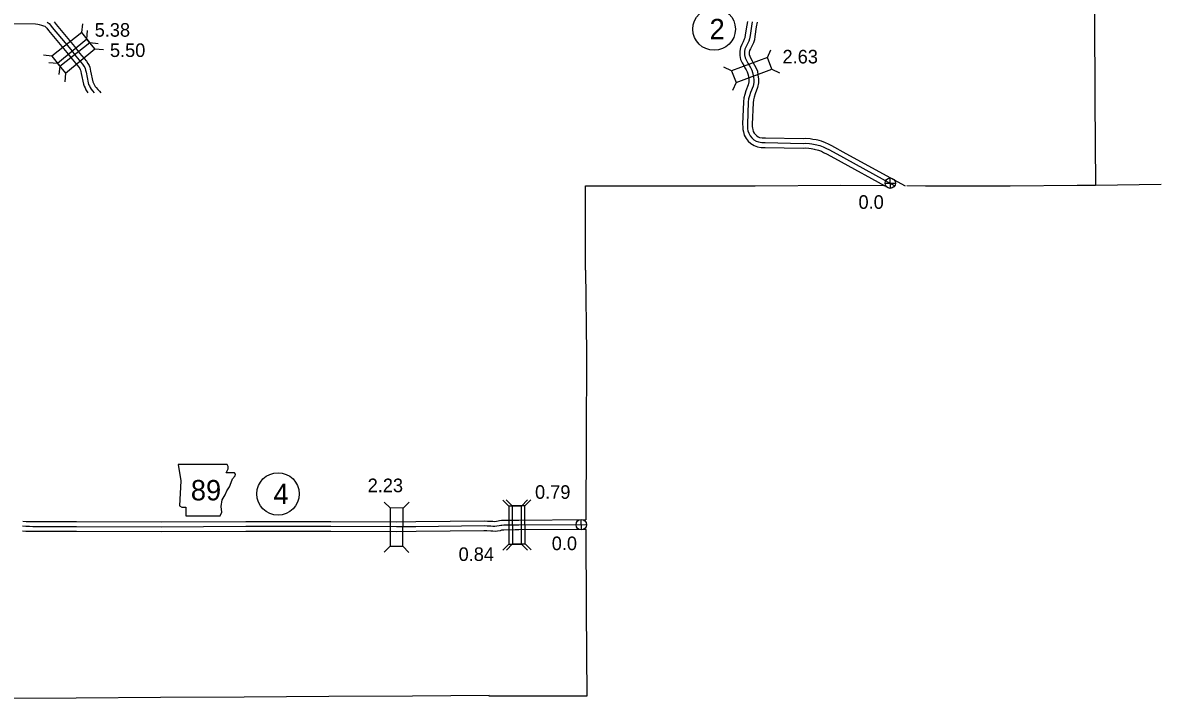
# Model space of a CAD drawing. Extents: x -83719 to 153526, y -11835 to 11446.
# Drawn here: x 2008 to 3188, y -840 to -139 of the extents above; entities that cross this region are included whole.
import ezdxf

# ---------------------------------------------------------------- set-up
doc = ezdxf.new("R2010")
doc.units = 0
for name, color, linetype in [('Level 10', 7, 'Continuous'), ('Level 2', 7, 'Continuous'), ('Level 20', 7, 'Continuous'), ('Level 21', 7, 'Continuous'), ('Level 25', 7, 'Continuous'), ('Level 26', 7, 'Continuous'), ('Level 27', 7, 'Continuous'), ('Level 58', 7, 'Continuous'), ('Level 59', 7, 'Continuous')]:
    doc.layers.add(name, color=color, linetype=linetype)

msp = doc.modelspace()

# ---------------------------------------------------------------- linework, layer by layer
at = {"layer": 'Level 10'}
for points in [[(1974.2, -139.7), (2021.3, -140.5), (2023.9, -140.6), (2025.4, -141), (2027.8, -141.6), (2029.7, -142.3), (2031, -142.9), (2032.2, -143.9), (2033.3, -145), (2034.8, -147.1), (2054, -170.2), (2059.4, -177), (2066.2, -185.2), (2067.3, -186.8), (2067.8, -187.7), (2068.1, -188.3), (2068.4, -189.6), (2068.9, -191.7), (2071.2, -202.8), (2071.9, -205), (2072.8, -206.7), (2073.6, -208.6), (2075, -210.8), (2075.7, -211.7)], [(2040.9, -138.4), (2042.7, -140.9), (2061.8, -163.9), (2067.2, -170.8), (2074.2, -179.2), (2075.7, -181.4), (2076.9, -183.4), (2077.6, -185.3), (2078.1, -187.2), (2078.6, -189.5), (2080.9, -200.3), (2081.2, -201.2), (2081.8, -202.4), (2082.5, -203.9), (2083.2, -205.2), (2084.2, -206.5), (2085.9, -208.4), (2087.6, -210.2), (2089.1, -211.7)], [(2759.1, -137.9), (2758.3, -141.8), (2756.8, -151.8), (2756.4, -154.7), (2755.8, -156.4), (2754.7, -159), (2753.1, -161.8), (2751.7, -165), (2751, -168.6), (2751, -173.2), (2752, -177.3), (2753.6, -180.9), (2755.2, -183.5), (2756.4, -185.8), (2757.8, -188), (2758.9, -190.2), (2759.6, -192.1), (2760, -194.7), (2760.5, -198.5), (2760.5, -200.6), (2759.9, -203.6), (2757.4, -209.9), (2756.5, -213.6), (2755.4, -217.1), (2754.9, -221.3), (2754, -244.3), (2754.1, -247), (2754.2, -249.8), (2754.8, -252.4), (2755.7, -255.6), (2757.6, -259.2), (2759.9, -262), (2762.5, -264.5), (2765.9, -266.6), (2769.4, -267.7), (2773.3, -268.4), (2777.3, -268.5), (2816.9, -269.3), (2819.7, -269), (2822.8, -269.3), (2825.1, -269.7), (2828.4, -270.2)], [(2769.1, -138.6), (2768.2, -143.5), (2766.7, -153.3), (2766.2, -157), (2765.2, -160), (2763.6, -163.4), (2762.1, -166.2), (2761.3, -168), (2761, -169.7), (2761, -172), (2761.4, -173.9), (2762.5, -176.2), (2763.9, -178.6), (2765, -180.8), (2766.5, -183.1), (2768.1, -186.3), (2769.3, -189.4), (2769.9, -193.2), (2770.5, -197.8), (2770.5, -201.6), (2769.6, -206.5), (2766.9, -213), (2766.1, -216.2), (2765.3, -219.2), (2764.9, -222.1), (2764, -244.3), (2764.1, -246.6), (2764.2, -248.5), (2764.5, -249.9), (2765, -251.8), (2766, -253.6), (2767.3, -255.2), (2768.7, -256.6), (2770.1, -257.5), (2771.7, -258), (2774.4, -258.4), (2777.6, -258.5), (2816.6, -259.3), (2819.7, -259), (2824.1, -259.3), (2826.8, -259.8), (2830.1, -260.4)], [(2828, -270.1), (2832.5, -271.3), (2835.6, -272.4), (2838, -273.6), (2841.5, -275.4), (2856.1, -283.4)], [(2830.5, -260.4), (2835.5, -261.7), (2839.6, -263.2), (2842.5, -264.7), (2846.2, -266.6), (2860.9, -274.6)], [(2860.9, -274.6), (2922.6, -308.4)], [(2856.1, -283.3), (2901.4, -308.2)], [(2591.7, -654.6), (2522.2, -655), (2518.4, -655), (2506.4, -655.1), (2504.2, -655.2), (2502.3, -655.5), (2500.7, -655.9), (2498.9, -656.2), (2497.3, -656.4), (2495.4, -656.3), (2493.6, -656.2), (2489.8, -656.1), (2486.6, -655.7), (2415.5, -656.6), (2395.3, -656.8), (2327.5, -656.4), (2239.5, -656.4), (2151.5, -657), (2064, -656.7), (2028.8, -656.6), (2021.4, -656.6), (2018.8, -656.6), (2015.4, -656.4), (2011.7, -656.4), (2008.4, -656.3)], [(2486.4, -665.7), (2415.7, -666.6), (2395.3, -666.8), (2327.5, -666.4), (2239.5, -666.4), (2151.5, -667), (2064, -666.7), (2028.8, -666.6), (2021.2, -666.6), (2018.4, -666.6), (2015.2, -666.4), (2011.4, -666.4), (2007.9, -666.2)], [(2591.8, -664.6), (2522.2, -665), (2518.4, -665), (2506.8, -665.1), (2505.3, -665.2), (2504.4, -665.3), (2502.8, -665.7), (2500.1, -666.1), (2497.7, -666.4), (2495.1, -666.3), (2493.1, -666.2), (2489, -666), (2485.9, -665.7)]]:
    msp.add_lwpolyline(points, dxfattribs=at)
at = {"layer": 'Level 2'}
for points in [[(3118.6, -50.9), (3118.7, -129.1), (3118.7, -131.4), (3119.1, -218.2), (3119, -219.8), (3119.7, -307.5)], [(3100.7, -307.7), (3119.7, -307.5), (3187.7, -306.4)], [(2591.2, -395.8), (2591.4, -308.3), (2677.6, -308.2), (2766.9, -308.2), (2855.9, -307.6), (2899.6, -307.8)], [(2924.2, -308), (2943.6, -308.1), (3031.1, -308.3), (3100.7, -307.7)], [(2591.2, -395.8), (2592.4, -482.2), (2591.8, -571.2), (2591.7, -654.6)], [(2591.7, -664.6), (2592, -747.8), (2592.6, -837.3), (2503.3, -837.3)], [(2491.5, -836.5), (2412.2, -837.3), (2325.4, -837.6), (2237.7, -838.4), (2150.8, -838.6), (2063.6, -839.2), (1976.1, -839.6), (1887.5, -840.2), (1866.2, -840.4)], [(2502.4, -837.3), (2491.2, -837.1)], [(2503.3, -837.3), (2502.4, -837.3)]]:
    msp.add_lwpolyline(points, dxfattribs=at)
at = {"layer": 'Level 20'}
for p, q in [((2069.4, -149.2), (2070.5, -140.5)), ((2074.7, -156.2), (2075.5, -147.4)), ((2077.6, -159.6), (2086.4, -160.6)), ((2038.3, -173.7), (2029.6, -172.7)), ((2083.1, -166.3), (2091.8, -167.1)), ((2779.7, -175.2), (2783.4, -167.2)), ((2044.2, -181.5), (2035.4, -180.6)), ((2046.5, -184.1), (2045.5, -192.8)), ((2742.6, -188.9), (2734.6, -185.3)), ((2784.3, -187.5), (2792.3, -191.2)), ((2052.6, -191.6), (2051.8, -200.4)), ((2747.2, -201.3), (2743.5, -209.3)), ((2511.8, -640.2), (2505.5, -634)), ((2515.3, -639.9), (2509, -633.7)), ((2525, -640.2), (2531.2, -633.9)), ((2528.5, -639.8), (2534.7, -633.6)), ((2511.9, -679.8), (2505.7, -686)), ((2515.5, -679.5), (2509.3, -685.8)), ((2525.1, -679.8), (2531.3, -686)), ((2528.7, -679.4), (2534.9, -685.6))]:
    msp.add_line(p, q, dxfattribs=at)
for points in [[(2069.4, -149.2), (2038.3, -173.7), (2046.5, -184.1), (2077.6, -159.6)], [(2052.6, -191.6), (2083.1, -166.3), (2074.7, -156.2), (2044.2, -181.5)], [(2747.2, -201.3), (2784.3, -187.5), (2779.7, -175.2), (2742.6, -188.9)], [(2525.1, -679.8), (2525, -640.2), (2511.8, -640.2), (2511.9, -679.8)], [(2515.3, -639.9), (2515.5, -679.5), (2528.7, -679.4), (2528.5, -639.8)]]:
    msp.add_lwpolyline(points, close=True, dxfattribs=at)
at = {"layer": 'Level 21'}
msp.add_lwpolyline([(2169.3, -597.2), (2171.9, -614.1), (2170.7, -639.8), (2173, -641.2), (2177.2, -641.2), (2177.2, -650.2), (2212.8, -650.2), (2214.4, -646.5), (2213.9, -640.6), (2214.7, -633.8), (2217.8, -628.5), (2219.8, -624.5), (2222.6, -620.3), (2224.3, -615.8), (2225.7, -612.1), (2228.3, -609), (2228.8, -607.1), (2227.7, -605.7), (2219, -605.7), (2220.9, -601.7), (2221.2, -599.2), (2220, -597.2)], close=True, dxfattribs=at)
at = {"layer": 'Level 26'}
for p, q in [((2901.6, -305.6), (2912.4, -305.4)), ((2907.1, -310.9), (2906.9, -300.1))]:
    msp.add_line(p, q, dxfattribs=at)
msp.add_circle((2907, -305.5), 5.43, dxfattribs=at)
at = {"layer": 'Level 27'}
for centre in [(2724.5, -145.8), (2272.7, -627.6)]:
    msp.add_circle(centre, 22, dxfattribs=at)
at = {"layer": 'Level 58'}
for p, q in [((2389, -642.2), (2382.8, -636)), ((2402.2, -642.3), (2408.5, -636.1)), ((2389, -642.2), (2388.8, -681.8)), ((2402.2, -642.3), (2389, -642.2)), ((2402, -681.9), (2402.2, -642.3)), ((2581.5, -659.6), (2592.3, -659.4)), ((2587, -664.9), (2586.7, -654.1)), ((2388.8, -681.8), (2382.6, -688)), ((2388.8, -681.8), (2402, -681.9)), ((2402, -681.9), (2408.2, -688.2)), ((2525.1, -679.4), (2528.7, -679.4)), ((2528.7, -679.4), (2534.9, -685.6))]:
    msp.add_line(p, q, dxfattribs=at)
msp.add_circle((2586.9, -659.5), 5.43, dxfattribs=at)
at = {"layer": 'Level 59'}
for points in [[(2033.6, -138.7), (2035.5, -140.1), (2037.1, -141.7), (2038.7, -144), (2057.9, -167), (2063.3, -173.9), (2070.2, -182.2), (2071.5, -184.1), (2072.4, -185.6), (2072.8, -186.8), (2073.3, -188.4), (2073.8, -190.6), (2076, -201.6), (2076.5, -203.1), (2077.3, -204.6), (2078, -206.3), (2079.1, -208), (2080.4, -209.7), (2082.2, -211.7)], [(2764.1, -138.2), (2763.2, -142.6), (2761.8, -152.6), (2761.3, -155.8), (2760.5, -158.2), (2759.2, -161.2), (2757.6, -164), (2756.5, -166.5), (2756, -169.1), (2756, -172.6), (2756.7, -175.6), (2758.1, -178.5), (2759.5, -181.1), (2760.7, -183.3), (2762.1, -185.6), (2763.5, -188.2), (2764.4, -190.8), (2765, -194), (2765.5, -198.1), (2765.5, -201.1), (2764.8, -205), (2762.1, -211.5), (2761.3, -214.9), (2760.3, -218.1), (2759.9, -221.7), (2759, -244.3), (2759.1, -246.8), (2759.2, -249.1), (2759.6, -251.1), (2760.4, -253.7), (2761.8, -256.4), (2763.6, -258.6), (2765.6, -260.5), (2768, -262), (2770.6, -262.8), (2773.9, -263.4), (2777.5, -263.5), (2816.8, -264.3), (2819.7, -264), (2823.5, -264.3), (2825.9, -264.7), (2829.3, -265.3)], [(2829.3, -265.3), (2834, -266.5), (2837.6, -267.8), (2840.2, -269.1), (2843.9, -271), (2858.5, -279)], [(2858.5, -279), (2911.9, -308.2)], [(2591.7, -659.6), (2522.2, -660), (2518.4, -660), (2506.6, -660.1), (2504.7, -660.2), (2503.4, -660.4), (2501.8, -660.8), (2499.5, -661.2), (2497.5, -661.4), (2495.2, -661.3), (2493.3, -661.2), (2489.4, -661), (2486.4, -660.7)], [(2486.4, -660.7), (2415.6, -661.6), (2395.3, -661.8), (2327.5, -661.4), (2239.5, -661.4), (2151.5, -662), (2064, -661.7), (2028.8, -661.6), (2021.3, -661.6), (2018.6, -661.6), (2015.3, -661.4), (2011.5, -661.4), (2008.1, -661.2)]]:
    msp.add_lwpolyline(points, dxfattribs=at)

# ---------------------------------------------------------------- texts
at = {"layer": 'Level 21'}
msp.add_text('89', height=21.12, dxfattribs=at).set_placement((2182.4, -634.3))
at = {"layer": 'Level 25'}
for p in [(2874.1, -332.1), (2556.3, -685.9)]:
    msp.add_text('0.0', height=14.08, dxfattribs=at).set_placement(p)
at = {"layer": 'Level 27'}
for s, p in [('2', (2719.8, -156.3)), ('4', (2268, -638.2))]:
    msp.add_text(s, height=21.1, dxfattribs=at).set_placement(p)
at = {"layer": 'Level 58'}
for s, p in [('5.38', (2082.8, -153.7)), ('5.50', (2098.6, -174.7)), ('2.63', (2795.4, -181.4)), ('2.23', (2365.6, -625.8)), ('0.79', (2539, -632.7)), ('0.0', (2556.3, -685.9)), ('0.84', (2459.8, -697.1))]:
    msp.add_text(s, height=14.08, dxfattribs=at).set_placement(p)

doc.saveas('drawing.dxf')
